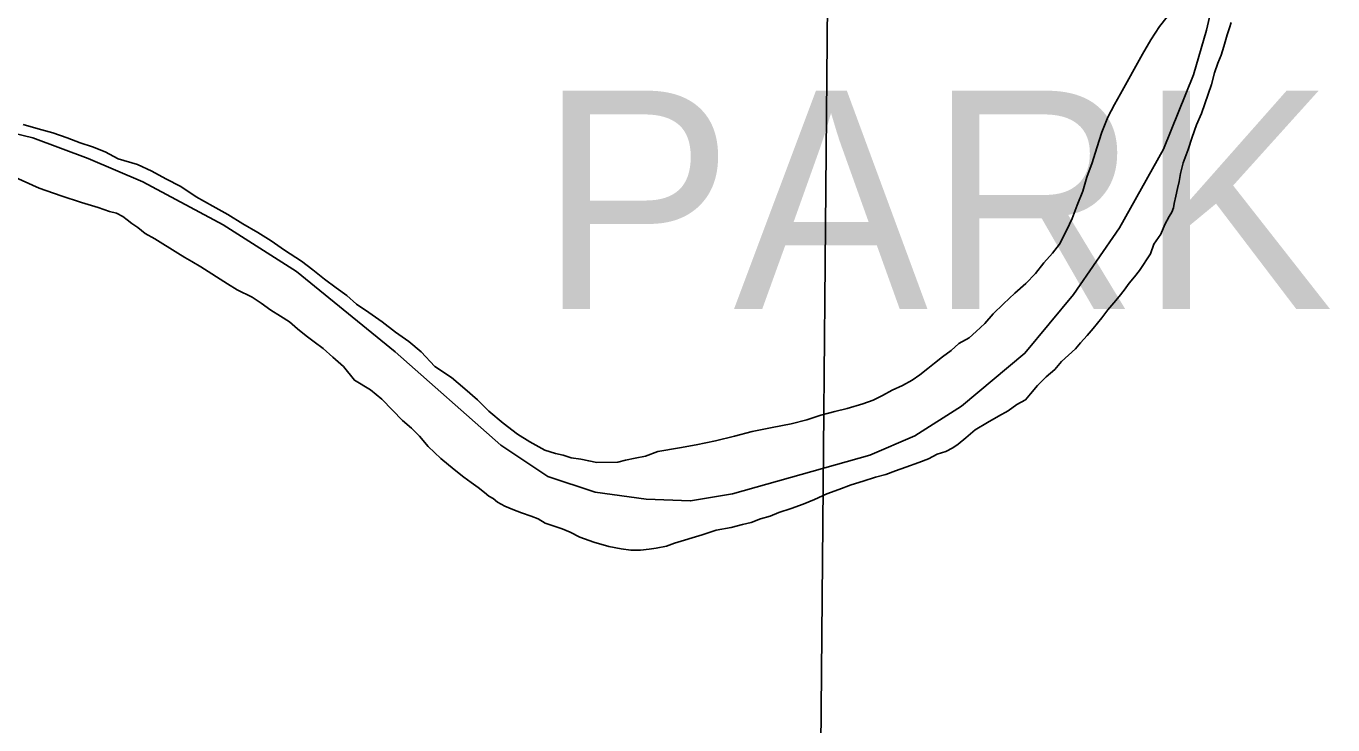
# Model space of a CAD drawing. Extents: x 2010165 to 2382125, y 1060529 to 1407316.
# Drawn here: x 2149732 to 2152727, y 1253396 to 1254996 of the extents above; entities that cross this region are included whole.
import ezdxf

# ---------------------------------------------------------------- set-up
doc = ezdxf.new("R2010")
doc.units = 0
for name, color, linetype in [('GM_X_Corporation', 7, 'Continuous'), ('GM_X_Corporation_Text', 7, 'Continuous'), ('GM_X_Major_River', 7, 'Continuous'), ('GM_X_Section', 7, 'Continuous')]:
    doc.layers.add(name, color=color, linetype=linetype)

msp = doc.modelspace()

# ---------------------------------------------------------------- linework, layer by layer
at = {"layer": 'GM_X_Corporation'}
for points in [[(2149576.3, 1254780.9), (2149747.3, 1254740.2), (2149874.4, 1254692.6), (2149999.5, 1254639), (2150183.7, 1254540.4), (2150351.9, 1254433.5), (2150577.7, 1254249.6), (2150820.2, 1254035.9), (2150927.7, 1253963.9), (2151036.5, 1253928), (2151152.9, 1253912.3), (2151255.1, 1253908.3), (2151350.9, 1253924.3), (2151665.5, 1254012.8), (2151768.8, 1254057), (2151875.6, 1254125.3), (2152021.4, 1254246.5), (2152132.9, 1254381.1), (2152238, 1254533.6), (2152338.6, 1254714.1), (2152407.4, 1254883.9), (2152437.4, 1254986.7), (2152452.2, 1255049.2)], [(2152452.2, 1255049.2), (2152437.4, 1254986.7), (2152407.4, 1254883.9), (2152338.6, 1254714.1), (2152238, 1254533.6), (2152132.9, 1254381.1), (2152021.4, 1254246.5), (2151875.6, 1254125.3), (2151768.8, 1254057), (2151665.5, 1254012.8), (2151350.9, 1253924.3), (2151255.1, 1253908.3), (2151152.9, 1253912.3), (2151036.5, 1253928), (2150927.7, 1253963.9), (2150820.2, 1254035.9), (2150577.7, 1254249.6), (2150351.9, 1254433.5), (2150183.7, 1254540.4), (2149999.5, 1254639), (2149874.4, 1254692.6), (2149747.3, 1254740.2), (2149576.3, 1254780.9)]]:
    msp.add_lwpolyline(points, dxfattribs=at)
at = {"layer": 'GM_X_Major_River'}
for points in [[(2152163.5, 1254650.1), (2152175, 1254682.5), (2152186.4, 1254716.8), (2152197.7, 1254753.1), (2152211.1, 1254787.5), (2152226.7, 1254815.9), (2152240.3, 1254840.3), (2152290.7, 1254931.5), (2152310.2, 1254964), (2152329.7, 1254994.5), (2152347.3, 1255016.9)], [(2152347.3, 1255016.9), (2152329.7, 1254994.5), (2152310.2, 1254964), (2152290.7, 1254931.5), (2152240.3, 1254840.3), (2152226.7, 1254815.9), (2152211.1, 1254787.5), (2152197.7, 1254753.1), (2152186.4, 1254716.8), (2152175, 1254682.5), (2152163.5, 1254650.1)], [(2150978.6, 1253836.7), (2151000.9, 1253825.1), (2151033.2, 1253813.7), (2151067.5, 1253804.3), (2151095.7, 1253798.8), (2151117.9, 1253795.2), (2151139.9, 1253795.6), (2151160, 1253798), (2151176, 1253800.3), (2151200, 1253804.8), (2151217.9, 1253811.2), (2151281.8, 1253830.5), (2151313.7, 1253841.1), (2151347.7, 1253847.8), (2151373.6, 1253854.3), (2151393.6, 1253858.7), (2151415.5, 1253867.1), (2151437.5, 1253873.6), (2151457.4, 1253882), (2151485.3, 1253890.6), (2151513.2, 1253901.1), (2151539.1, 1253911.7), (2151567, 1253924.2), (2151594.9, 1253934.8), (2151622.8, 1253945.4), (2151650.7, 1253953.9), (2151678.7, 1253962.5), (2151702.6, 1253969), (2151724.5, 1253977.4), (2151748.5, 1253985.9), (2151778.4, 1253996.5), (2151800.3, 1254005), (2151820.2, 1254015.4), (2151840.1, 1254021.8), (2151856, 1254030.1), (2151867.9, 1254038.4), (2151885.7, 1254052.8), (2151907.4, 1254071.2), (2151935.2, 1254087.8), (2151961, 1254102.4), (2151982.9, 1254114.8), (2152002.7, 1254129.3), (2152022.5, 1254139.7), (2152034.3, 1254153.9), (2152050, 1254172.3), (2152069.7, 1254192.8), (2152089.5, 1254209.2), (2152105.2, 1254227.6), (2152121, 1254241.9), (2152136.8, 1254256.3), (2152148.5, 1254270.5), (2152164.3, 1254286.9), (2152178, 1254303.2), (2152197.6, 1254327.7), (2152211.3, 1254346), (2152225.1, 1254362.3), (2152236.9, 1254376.6), (2152248.6, 1254390.9), (2152260.4, 1254407.1), (2152272.2, 1254421.4), (2152283.9, 1254435.7), (2152309.3, 1254474.3), (2152316.9, 1254496.5), (2152332.5, 1254518.9), (2152342.2, 1254541.2), (2152351.9, 1254559.4), (2152357.7, 1254569.6), (2152361.5, 1254579.7), (2152363.3, 1254589.7), (2152367, 1254605.9), (2152370.7, 1254624), (2152374.4, 1254640.1), (2152378.1, 1254658.3), (2152383.7, 1254682.4), (2152395.1, 1254712.8), (2152404.7, 1254741.1), (2152414.2, 1254769.3), (2152425.7, 1254795.6), (2152433.3, 1254817.9), (2152440.9, 1254840.1), (2152448.6, 1254862.3), (2152456.1, 1254888.6), (2152463.7, 1254910.8), (2152471.4, 1254929), (2152477, 1254949.2), (2152484.6, 1254975.4), (2152490.3, 1254991.6), (2152494.1, 1255003.7)], [(2150978.6, 1253836.7), (2151000.9, 1253825.1), (2151033.2, 1253813.7), (2151067.5, 1253804.3), (2151095.7, 1253798.8), (2151117.9, 1253795.2), (2151139.9, 1253795.6), (2151160, 1253798), (2151176, 1253800.3), (2151200, 1253804.8), (2151217.9, 1253811.2), (2151281.8, 1253830.5), (2151313.7, 1253841.1), (2151347.7, 1253847.8), (2151373.6, 1253854.3), (2151393.6, 1253858.7), (2151415.5, 1253867.1), (2151437.5, 1253873.6), (2151457.4, 1253882), (2151485.3, 1253890.6), (2151513.2, 1253901.1), (2151539.1, 1253911.7), (2151567, 1253924.2), (2151594.9, 1253934.8), (2151622.8, 1253945.4), (2151650.7, 1253953.9), (2151678.7, 1253962.5), (2151702.6, 1253969), (2151724.5, 1253977.4), (2151748.5, 1253985.9), (2151778.4, 1253996.5), (2151800.3, 1254005), (2151820.2, 1254015.4), (2151840.1, 1254021.8), (2151856, 1254030.1), (2151867.9, 1254038.4), (2151885.7, 1254052.8), (2151907.4, 1254071.2), (2151935.2, 1254087.8), (2151961, 1254102.4), (2151982.9, 1254114.8), (2152002.7, 1254129.3), (2152022.5, 1254139.7), (2152034.3, 1254153.9), (2152050, 1254172.3), (2152069.7, 1254192.8), (2152089.5, 1254209.2), (2152105.2, 1254227.6), (2152121, 1254241.9), (2152136.8, 1254256.3), (2152148.5, 1254270.5), (2152164.3, 1254286.9), (2152178, 1254303.2), (2152197.6, 1254327.7), (2152211.3, 1254346), (2152225.1, 1254362.3), (2152236.9, 1254376.6), (2152248.6, 1254390.9), (2152260.4, 1254407.1), (2152272.2, 1254421.4), (2152283.9, 1254435.7), (2152309.3, 1254474.3), (2152316.9, 1254496.5), (2152332.5, 1254518.9), (2152342.2, 1254541.2), (2152351.9, 1254559.4), (2152357.7, 1254569.6), (2152361.5, 1254579.7), (2152363.3, 1254589.7), (2152367, 1254605.9), (2152370.7, 1254624), (2152374.4, 1254640.1), (2152378.1, 1254658.3), (2152383.7, 1254682.4), (2152395.1, 1254712.8), (2152404.7, 1254741.1), (2152414.2, 1254769.3), (2152425.7, 1254795.6), (2152433.3, 1254817.9), (2152440.9, 1254840.1), (2152448.6, 1254862.3), (2152456.1, 1254888.6), (2152463.7, 1254910.8), (2152471.4, 1254929), (2152477, 1254949.2), (2152484.6, 1254975.4), (2152490.3, 1254991.6), (2152494.1, 1255003.7)], [(2149725.1, 1254770), (2149759.3, 1254760.6), (2149793.6, 1254751.3), (2149826, 1254739.8), (2149856.3, 1254728.4), (2149884.5, 1254718.9), (2149912.9, 1254707.4), (2149943.2, 1254691.9), (2149987.6, 1254678.7), (2150020, 1254663.3), (2150052.5, 1254645.8), (2150086.9, 1254628.4), (2150121.5, 1254605), (2150160, 1254583.7), (2150194.5, 1254564.3), (2150229, 1254542.8), (2150263.5, 1254523.4), (2150293.9, 1254504), (2150324.4, 1254482.5), (2150363, 1254457.1), (2150389.5, 1254437.6), (2150416, 1254416), (2150442.4, 1254396.4), (2150466.8, 1254378.8), (2150489.3, 1254359.2), (2150517.7, 1254339.7), (2150548.2, 1254318.2), (2150578.8, 1254294.7), (2150609.3, 1254273.2), (2150637.8, 1254249.6), (2150668.5, 1254216.1), (2150707.1, 1254190.8), (2150737.7, 1254165.2), (2150766.3, 1254139.7), (2150792.8, 1254114.1), (2150825.5, 1254086.6), (2150858.1, 1254061.2), (2150886.5, 1254043.7), (2150906.8, 1254032), (2150920.9, 1254024.3), (2150933.1, 1254020.5), (2150945.2, 1254016.7), (2150963.3, 1254013), (2150981.5, 1254007.3), (2151003.6, 1254003.8), (2151021.7, 1254000.1), (2151039.9, 1253996.4), (2151088, 1253997.3), (2151106, 1254001.7), (2151128, 1254006.1), (2151152, 1254010.6), (2151179.9, 1254021.2), (2151229.9, 1254030.2), (2151267.9, 1254036.9), (2151311.9, 1254045.8), (2151355.8, 1254056.7), (2151395.8, 1254067.5), (2151441.7, 1254076.4), (2151485.7, 1254085.2), (2151521.7, 1254094), (2151553.6, 1254104.6), (2151585.5, 1254113.2), (2151613.5, 1254119.8), (2151649.4, 1254130.5), (2151673.4, 1254139), (2151695.2, 1254149.5), (2151717.1, 1254161.9), (2151741, 1254172.4), (2151762.8, 1254184.9), (2151780.6, 1254197.3), (2151798.4, 1254211.6), (2151814.3, 1254224), (2151832.1, 1254238.4), (2151851.9, 1254252.8), (2151869.6, 1254269.2), (2151893.5, 1254281.7), (2151909.3, 1254296.1), (2151929, 1254314.5), (2151948.6, 1254336.9), (2151972.3, 1254359.5), (2151997.9, 1254384.1), (2152023.6, 1254406.6), (2152045.2, 1254429.1), (2152064.9, 1254453.6), (2152084.5, 1254476), (2152100.2, 1254496.4), (2152117.6, 1254528.8), (2152129.2, 1254555.1), (2152140.7, 1254585.5), (2152154.1, 1254617.8), (2152163.5, 1254650.1)], [(2152163.5, 1254650.1), (2152154.1, 1254617.8), (2152140.7, 1254585.5), (2152129.2, 1254555.1), (2152117.6, 1254528.8), (2152100.2, 1254496.4), (2152084.5, 1254476), (2152064.9, 1254453.6), (2152045.2, 1254429.1), (2152023.6, 1254406.6), (2151997.9, 1254384.1), (2151972.3, 1254359.5), (2151948.6, 1254336.9), (2151929, 1254314.5), (2151909.3, 1254296.1), (2151893.5, 1254281.7), (2151869.6, 1254269.2), (2151851.9, 1254252.8), (2151832.1, 1254238.4), (2151814.3, 1254224), (2151798.4, 1254211.6), (2151780.6, 1254197.3), (2151762.8, 1254184.9), (2151741, 1254172.4), (2151717.1, 1254161.9), (2151695.2, 1254149.5), (2151673.4, 1254139), (2151649.4, 1254130.5), (2151613.5, 1254119.8), (2151585.5, 1254113.2), (2151553.6, 1254104.6), (2151521.7, 1254094), (2151485.7, 1254085.2), (2151441.7, 1254076.4), (2151395.8, 1254067.5), (2151355.8, 1254056.7), (2151311.9, 1254045.8), (2151267.9, 1254036.9), (2151229.9, 1254030.2), (2151179.9, 1254021.2), (2151152, 1254010.6), (2151128, 1254006.1), (2151106, 1254001.7), (2151088, 1253997.3), (2151039.9, 1253996.4), (2151021.7, 1254000.1), (2151003.6, 1254003.8), (2150981.5, 1254007.3), (2150963.3, 1254013), (2150945.2, 1254016.7), (2150933.1, 1254020.5), (2150920.9, 1254024.3), (2150906.8, 1254032), (2150886.5, 1254043.7), (2150858.1, 1254061.2), (2150825.5, 1254086.6), (2150792.8, 1254114.1), (2150766.3, 1254139.7), (2150737.7, 1254165.2), (2150707.1, 1254190.8), (2150668.5, 1254216.1), (2150637.8, 1254249.6), (2150609.3, 1254273.2), (2150578.8, 1254294.7), (2150548.2, 1254318.2), (2150517.7, 1254339.7), (2150489.3, 1254359.2), (2150466.8, 1254378.8), (2150442.4, 1254396.4), (2150416, 1254416), (2150389.5, 1254437.6), (2150363, 1254457.1), (2150324.4, 1254482.5), (2150293.9, 1254504), (2150263.5, 1254523.4), (2150229, 1254542.8), (2150194.5, 1254564.3), (2150160, 1254583.7), (2150121.5, 1254605), (2150086.9, 1254628.4), (2150052.5, 1254645.8), (2150020, 1254663.3), (2149987.6, 1254678.7), (2149943.2, 1254691.9), (2149912.9, 1254707.4), (2149884.5, 1254718.9), (2149856.3, 1254728.4), (2149826, 1254739.8), (2149793.6, 1254751.3), (2149759.3, 1254760.6), (2149725.1, 1254770)], [(2149699.1, 1254653.1), (2149761.9, 1254624.2), (2149812.4, 1254607.1), (2149858.8, 1254592), (2149897.2, 1254580.6), (2149923.4, 1254571.1), (2149939.5, 1254567.4), (2149953.7, 1254559.7), (2149963.9, 1254551.8), (2149974.1, 1254544), (2149988.3, 1254534.2), (2150004.6, 1254520.5), (2150026.9, 1254508.9), (2150045.2, 1254497.2), (2150061.4, 1254487.5), (2150079.7, 1254475.8), (2150096, 1254466), (2150112.2, 1254456.3), (2150132.5, 1254444.7), (2150193.4, 1254405.7), (2150215.7, 1254392.1), (2150250.2, 1254374.7), (2150270.5, 1254361), (2150292.9, 1254345.4), (2150315.2, 1254331.8), (2150335.5, 1254318.1), (2150353.9, 1254302.4), (2150374.2, 1254286.7), (2150392.5, 1254273), (2150412.9, 1254257.4), (2150435.3, 1254237.7), (2150459.8, 1254216.1), (2150484.5, 1254184.5), (2150521, 1254163.1), (2150547.5, 1254141.5), (2150572.1, 1254115.9), (2150594.6, 1254092.3), (2150615, 1254074.6), (2150633.4, 1254056.9), (2150653.9, 1254033.2), (2150682.5, 1254005.6), (2150713.1, 1253980.1), (2150735.5, 1253962.5), (2150751.7, 1253950.8), (2150768, 1253939), (2150782.3, 1253927.3), (2150792.5, 1253919.4), (2150802.6, 1253913.6), (2150812.8, 1253905.8), (2150829, 1253896.1), (2150847.2, 1253888.4), (2150867.4, 1253880.7), (2150889.7, 1253873.1), (2150905.8, 1253867.4), (2150922, 1253857.7), (2150944.3, 1253850.1), (2150960.4, 1253844.4), (2150978.6, 1253836.7)], [(2149699.1, 1254653.1), (2149761.9, 1254624.2), (2149812.4, 1254607.1), (2149858.8, 1254592), (2149897.2, 1254580.6), (2149923.4, 1254571.1), (2149939.5, 1254567.4), (2149953.7, 1254559.7), (2149963.9, 1254551.8), (2149974.1, 1254544), (2149988.3, 1254534.2), (2150004.6, 1254520.5), (2150026.9, 1254508.9), (2150045.2, 1254497.2), (2150061.4, 1254487.5), (2150079.7, 1254475.8), (2150096, 1254466), (2150112.2, 1254456.3), (2150132.5, 1254444.7), (2150193.4, 1254405.7), (2150215.7, 1254392.1), (2150250.2, 1254374.7), (2150270.5, 1254361), (2150292.9, 1254345.4), (2150315.2, 1254331.8), (2150335.5, 1254318.1), (2150353.9, 1254302.4), (2150374.2, 1254286.7), (2150392.5, 1254273), (2150412.9, 1254257.4), (2150435.3, 1254237.7), (2150459.8, 1254216.1), (2150484.5, 1254184.5), (2150521, 1254163.1), (2150547.5, 1254141.5), (2150572.1, 1254115.9), (2150594.6, 1254092.3), (2150615, 1254074.6), (2150633.4, 1254056.9), (2150653.9, 1254033.2), (2150682.5, 1254005.6), (2150713.1, 1253980.1), (2150735.5, 1253962.5), (2150751.7, 1253950.8), (2150768, 1253939), (2150782.3, 1253927.3), (2150792.5, 1253919.4), (2150802.6, 1253913.6), (2150812.8, 1253905.8), (2150829, 1253896.1), (2150847.2, 1253888.4), (2150867.4, 1253880.7), (2150889.7, 1253873.1), (2150905.8, 1253867.4), (2150922, 1253857.7), (2150944.3, 1253850.1), (2150960.4, 1253844.4), (2150978.6, 1253836.7)]]:
    msp.add_lwpolyline(points, dxfattribs=at)
at = {"layer": 'GM_X_Section'}
for points in [[(2145783.4, 1256933.3), (2151585.7, 1256921.2), (2151537.5, 1251558.4), (2145755.1, 1251562.6)], [(2151585.7, 1256921.2), (2157370.9, 1256894.4), (2157362.6, 1251549), (2151537.5, 1251558.4)]]:
    msp.add_lwpolyline(points, close=True, dxfattribs=at)

# ---------------------------------------------------------------- texts
at = {"layer": 'GM_X_Corporation_Text'}
msp.add_text('PARK', height=500, rotation=0, dxfattribs=at).set_placement((2150907.3, 1254347.8))

doc.saveas('drawing.dxf')
